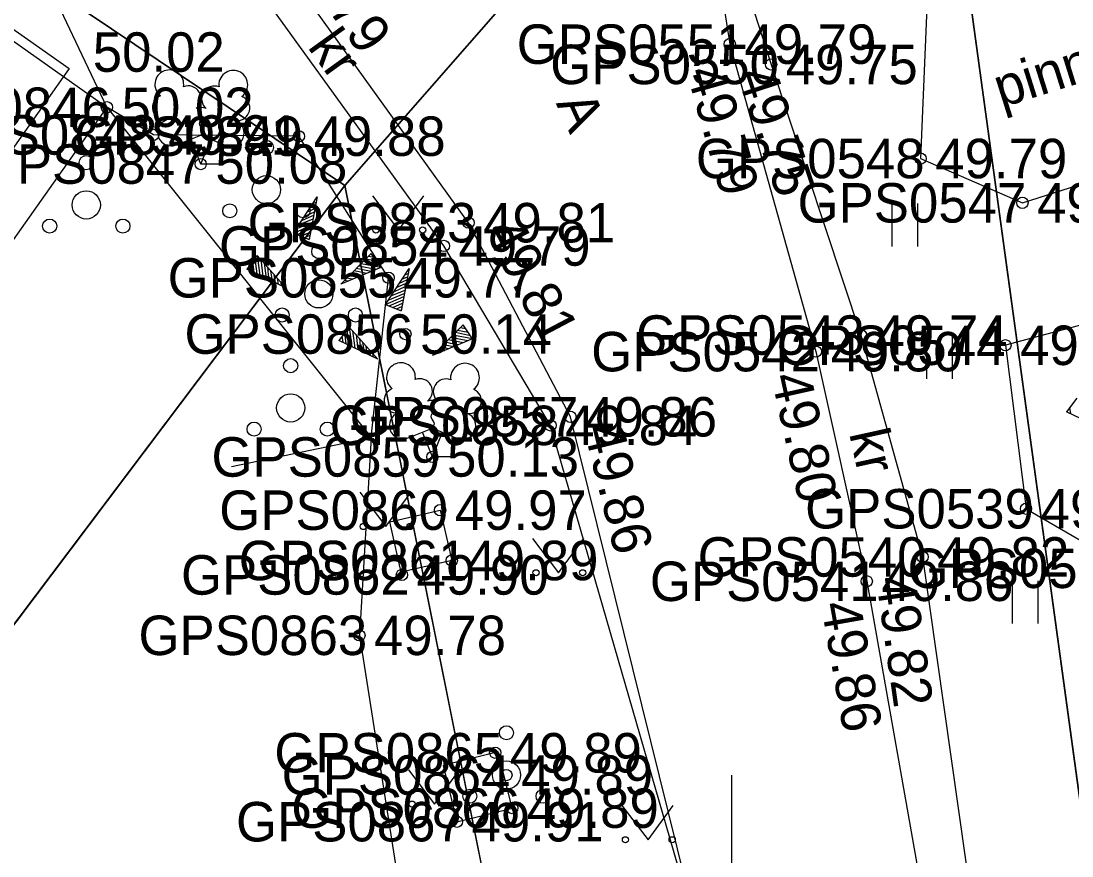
# Model space of a CAD drawing. Extents: x 551623 to 559850, y 6561220 to 6567135.
# Drawn here: x 555337.39 to 555356.04, y 6565500.57 to 6565515.38 of the extents above; entities that cross this region are included whole.
import ezdxf

# ---------------------------------------------------------------- set-up
doc = ezdxf.new("R2010")
doc.units = 0
for name, color, linetype in [('AED', 7, 'Continuous'), ('HALJASTUS', 7, 'Continuous'), ('HOONE', 7, 'Continuous'), ('Hoone Vare', 7, 'Continuous'), ('KORGUS-EH2000', 7, 'Continuous'), ('MOOTKORG-EH2000', 7, 'Continuous'), ('MOOTMPUNKT', 7, 'Continuous'), ('MOOTNR', 7, 'Continuous'), ('MOOTPIIR', 7, 'Continuous'), ('PIIR', 7, 'Continuous'), ('PUU', 7, 'Continuous'), ('RELJEEF', 7, 'Continuous'), ('TEE', 7, 'Continuous'), ('VORK', 7, 'Continuous')]:
    doc.layers.add(name, color=color, linetype=linetype)

msp = doc.modelspace()

# ---------------------------------------------------------------- linework, layer by layer
at = {"layer": 'AED'}
for points in [[(555344.829, 6565506.702), (555345.035, 6565505.809), (555344.14, 6565505.602), (555343.934, 6565506.496)], [(555345.127, 6565501.175), (555346.107, 6565501.417), (555345.861, 6565502.412), (555344.881, 6565502.17)]]:
    msp.add_lwpolyline(points, close=True, dxfattribs=at)
at = {"layer": 'HALJASTUS'}
for p, q in [((555343.628, 6565512.278), (555344.091, 6565511.672)), ((555344.091, 6565511.672), (555344.537, 6565512.278)), ((555352.843, 6565512.14), (555352.843, 6565511.379)), ((555353.298, 6565512.14), (555353.298, 6565511.379)), ((555353.46, 6565509.792), (555353.46, 6565509.031)), ((555353.915, 6565509.792), (555353.915, 6565509.031)), ((555343.405, 6565507.019), (555343.868, 6565506.412)), ((555343.868, 6565506.412), (555344.314, 6565507.019)), ((555346.467, 6565506.198), (555346.931, 6565505.591)), ((555346.931, 6565505.591), (555347.376, 6565506.198)), ((555354.98, 6565505.45), (555354.98, 6565504.689)), ((555355.435, 6565505.45), (555355.435, 6565504.689)), ((555344.266, 6565502.094), (555344.729, 6565501.487)), ((555344.729, 6565501.487), (555345.175, 6565502.094)), ((555348.055, 6565501.461), (555348.518, 6565500.854)), ((555348.518, 6565500.854), (555348.964, 6565501.461))]:
    msp.add_line(p, q, dxfattribs=at)
for points in [[(555361.179, 6565518.885), (555353.476, 6565515.91), (555353.355, 6565512.94), (555355.161, 6565512.154), (555361.518, 6565514.185)], [(555341.125, 6565507.476), (555343.606, 6565507.989), (555343.913, 6565510.824), (555342.324, 6565513.336), (555339.74, 6565513.358), (555338.917, 6565513.849)]]:
    msp.add_lwpolyline(points, dxfattribs=at)
for centre in [(555343.69, 6565511.672), (555344.519, 6565511.672), (555343.467, 6565506.412), (555344.296, 6565506.412), (555346.53, 6565505.591), (555347.359, 6565505.591), (555344.328, 6565501.487), (555345.157, 6565501.487), (555348.117, 6565500.854), (555348.946, 6565500.854)]:
    msp.add_circle(centre, 0.055, dxfattribs=at)
at = {"layer": 'HOONE'}
msp.add_lwpolyline([(555328.683, 6565517.559), (555330.348, 6565519.912), (555338.917, 6565513.849), (555337.251, 6565511.495)], dxfattribs=at)
at = {"layer": 'Hoone Vare'}
msp.add_lwpolyline([(555316.008, 6565482.956), (555308.549, 6565488.207), (555330.789, 6565519.787), (555338.249, 6565514.537)], close=True, dxfattribs=at)
at = {"layer": 'KORGUS-EH2000'}
for centre in [(555349.968, 6565514.969), (555350.702, 6565514.609), (555338.917, 6565513.849), (555345.332, 6565511.802), (555351.498, 6565509.514), (555347.141, 6565508.358), (555353.389, 6565505.873), (555352.399, 6565505.44), (555343.396, 6565504.481)]:
    msp.add_circle(centre, 0.1, dxfattribs=at)
at = {"layer": 'MOOTMPUNKT'}
for centre in [(555349.968, 6565514.969), (555350.702, 6565514.609), (555338.917, 6565513.849), (555339.74, 6565513.358), (555342.324, 6565513.336), (555340.58, 6565512.842), (555353.355, 6565512.94), (555355.161, 6565512.154), (555345.332, 6565511.802), (555344.895, 6565511.389), (555343.913, 6565510.824), (555344.212, 6565509.826), (555352.294, 6565509.808), (555354.86, 6565509.627), (555351.498, 6565509.514), (555347.141, 6565508.358), (555346.789, 6565508.206), (555344.691, 6565507.646), (555344.829, 6565506.702), (555355.225, 6565506.727), (555353.389, 6565505.873), (555345.035, 6565505.809), (555344.151, 6565505.553), (555352.399, 6565505.44), (555343.396, 6565504.481), (555345.807, 6565502.398), (555346.006, 6565502.002), (555346.107, 6565501.417), (555345.127, 6565501.175)]:
    msp.add_circle(centre, 0.1, dxfattribs=at)
at = {"layer": 'MOOTPIIR'}
msp.add_lwpolyline([(555308.145, 6565535.689), (555318.054, 6565528.671), (555330.348, 6565519.912), (555338.917, 6565513.849), (555343.606, 6565507.989), (555343.396, 6565504.481), (555344.278, 6565498.871), (555347.549, 6565485.98), (555349.833, 6565472.665), (555351.862, 6565468.498), (555351.364, 6565466.022), (555364.788, 6565450.448), (555366.463, 6565449.495), (555372.25, 6565447.625), (555390.067, 6565444.356), (555415.239, 6565438.401), (555428.65, 6565435.15), (555427.952, 6565432.688), (555420.104, 6565396.88), (555415.382, 6565376.075), (555413.205, 6565364.686), (555411.398, 6565356.944)], dxfattribs=at)
at = {"layer": 'PIIR'}
for points in [[(555524.79, 6565820.16), (555464.46, 6565652.92), (555447.97, 6565611.96), (555353.12, 6565523.87), (555343.14, 6565512.46), (555302.6, 6565539.71), (555242.37, 6565583.94), (555179.42, 6565586.32), (555138.98, 6565580.6), (555121.18, 6565602.26), (555116.17, 6565610.5), (555109.96, 6565624.83), (555093.56, 6565628.47), (555079.04, 6565618.4), (555074.13, 6565607.82), (555075.34, 6565593.24), (555091.74, 6565551.94), (555171.91, 6565394.64), (555191.35, 6565341.19)], [(555392.88, 6565265.99), (555415.55, 6565372.96), (555429.08, 6565435.83), (555367.06, 6565449.68), (555351.96, 6565468.55), (555343.14, 6565512.46), (555353.12, 6565523.87), (555358.8, 6565482.45), (555368.05, 6565461.11), (555443.35, 6565442.49), (555441.38, 6565433.61), (555425.38, 6565362.45), (555399.62, 6565240.35)]]:
    msp.add_lwpolyline(points, dxfattribs=at)
for points in [[(555353.12, 6565523.87), (555447.97, 6565611.96), (555496.51, 6565604.38), (555470.4, 6565439.4), (555419.74, 6565450.66), (555368.05, 6565461.11), (555358.8, 6565482.45)], [(555153.01, 6565448.47), (555161.15, 6565451.45), (555173.66, 6565456.03), (555207.29, 6565506.14), (555287.77, 6565518.56), (555302.6, 6565539.71), (555343.14, 6565512.46), (555319.44, 6565481.04), (555323.07, 6565461.26), (555312.9, 6565433.84), (555316.84, 6565372.52), (555318.72, 6565342.57), (555320.51, 6565314.61), (555303.13, 6565302.54), (555208.78, 6565303.3), (555205.15, 6565297.11), (555200.72, 6565310.3), (555206.9, 6565339.44), (555221.23, 6565376.06), (555216.83, 6565392.35), (555207.22, 6565406.57)], [(555319.44, 6565481.04), (555343.14, 6565512.46), (555351.96, 6565468.55), (555367.06, 6565449.68), (555367.76, 6565374.28), (555361.76, 6565374.07), (555316.84, 6565372.52), (555312.9, 6565433.84), (555323.07, 6565461.26)]]:
    msp.add_lwpolyline(points, close=True, dxfattribs=at)
at = {"layer": 'PUU'}
for p, q in [((555340.14, 6565513.177), (555340.585, 6565513.352)), ((555340.58, 6565512.842), (555340.405, 6565513.282)), ((555340.58, 6565512.842), (555340.76, 6565513.282)), ((555340.585, 6565513.352), (555341.025, 6565513.172)), ((555340.96, 6565512.842), (555340.58, 6565512.842)), ((555344.251, 6565507.981), (555344.696, 6565508.156)), ((555344.691, 6565507.646), (555344.516, 6565508.086)), ((555344.691, 6565507.646), (555344.871, 6565508.086)), ((555344.696, 6565508.156), (555345.136, 6565507.976)), ((555345.071, 6565507.646), (555344.691, 6565507.646))]:
    msp.add_line(p, q, dxfattribs=at)
for points in [[(555340.585, 6565513.847), (555340.565, 6565513.772), (555340.565, 6565513.752), (555340.575, 6565513.722), (555340.595, 6565513.687), (555340.6, 6565513.667), (555340.585, 6565513.632), (555340.56, 6565513.582), (555340.555, 6565513.557), (555340.56, 6565513.542), (555340.57, 6565513.512), (555340.605, 6565513.452), (555340.61, 6565513.432), (555340.605, 6565513.412), (555340.59, 6565513.377), (555340.585, 6565513.352)], [(555344.696, 6565508.651), (555344.676, 6565508.576), (555344.676, 6565508.556), (555344.686, 6565508.526), (555344.706, 6565508.491), (555344.711, 6565508.471), (555344.696, 6565508.436), (555344.671, 6565508.386), (555344.666, 6565508.361), (555344.671, 6565508.346), (555344.681, 6565508.316), (555344.716, 6565508.256), (555344.721, 6565508.236), (555344.716, 6565508.216), (555344.701, 6565508.181), (555344.696, 6565508.156)]]:
    msp.add_lwpolyline(points, dxfattribs=at)
for centre, radius in [((555341.746, 6565513.137), 0.125), ((555338.55, 6565512.867), 0.125), ((555341.746, 6565512.387), 0.25), ((555338.55, 6565512.117), 0.25), ((555341.096, 6565512.012), 0.125), ((555342.396, 6565512.012), 0.125), ((555337.9, 6565511.742), 0.125), ((555339.2, 6565511.742), 0.125), ((555342.676, 6565511.289), 0.125), ((555342.676, 6565510.539), 0.25), ((555342.026, 6565510.164), 0.125), ((555343.326, 6565510.164), 0.125), ((555342.177, 6565509.265), 0.125), ((555342.177, 6565508.515), 0.25), ((555341.527, 6565508.14), 0.125), ((555342.827, 6565508.14), 0.125), ((555346.006, 6565502.752), 0.125), ((555346.006, 6565502.002), 0.25), ((555345.356, 6565501.627), 0.125), ((555346.656, 6565501.627), 0.125)]:
    msp.add_circle(centre, radius, dxfattribs=at)
for centre, radius, start, end in [((555340.023, 6565514.256), 0.256, 111.5027, 232.5173), ((555340.023, 6565514.256), 0.256, 350.4856, 111.5002), ((555341.159, 6565514.248), 0.256, 67.6168, 188.6314), ((555341.159, 6565514.248), 0.256, 306.5997, 67.6143), ((555340.358, 6565514.006), 0.224, 308.5041, 111.5725), ((555340.821, 6565514.001), 0.225, 67.7016, 230.5126), ((555339.949, 6565513.845), 0.224, 111.4304, 274.4987), ((555341.227, 6565513.835), 0.224, 264.6183, 67.6866), ((555340.584, 6565513.609), 0.237, 66.7655, 111.5015), ((555340.054, 6565513.401), 0.237, 111.5014, 291.5004), ((555341.115, 6565513.392), 0.237, 247.6166, 67.6155), ((555344.134, 6565509.06), 0.256, 111.5027, 232.5173), ((555344.134, 6565509.06), 0.256, 350.4856, 111.5002), ((555345.27, 6565509.051), 0.256, 67.6168, 188.6314), ((555345.27, 6565509.051), 0.256, 306.5997, 67.6143), ((555344.468, 6565508.81), 0.224, 308.5041, 111.5725), ((555344.932, 6565508.805), 0.225, 67.7016, 230.5126), ((555344.06, 6565508.649), 0.224, 111.4304, 274.4987), ((555345.337, 6565508.639), 0.224, 264.6183, 67.6866), ((555344.695, 6565508.413), 0.237, 66.7655, 111.5015), ((555344.165, 6565508.204), 0.237, 111.5014, 291.5004), ((555345.226, 6565508.196), 0.237, 247.6166, 67.6155)]:
    msp.add_arc(centre, radius, start, end, dxfattribs=at)
at = {"layer": 'RELJEEF'}
for p, q in [((555342.227, 6565511.618), (555342.647, 6565512.258)), ((555342.647, 6565512.258), (555342.507, 6565511.503)), ((555342.572, 6565512.143), (555342.632, 6565512.168)), ((555342.622, 6565512.218), (555342.642, 6565512.228)), ((555342.427, 6565511.918), (555342.597, 6565511.993)), ((555342.477, 6565511.993), (555342.607, 6565512.053)), ((555342.502, 6565511.898), (555342.587, 6565511.933)), ((555342.522, 6565512.068), (555342.622, 6565512.108)), ((555342.227, 6565511.618), (555342.552, 6565511.758)), ((555342.277, 6565511.693), (555342.562, 6565511.813)), ((555342.327, 6565511.768), (555342.577, 6565511.873)), ((555342.377, 6565511.843), (555342.502, 6565511.898)), ((555342.227, 6565511.618), (555342.507, 6565511.503)), ((555342.227, 6565511.618), (555342.227, 6565511.618)), ((555342.292, 6565511.593), (555342.542, 6565511.698)), ((555342.357, 6565511.563), (555342.532, 6565511.638)), ((555342.427, 6565511.538), (555342.522, 6565511.578)), ((555342.492, 6565511.513), (555342.507, 6565511.518)), ((555341.585, 6565511.217), (555341.4, 6565510.977)), ((555341.585, 6565511.217), (555342.09, 6565510.647)), ((555341.585, 6565511.217), (555341.63, 6565510.867)), ((555341.585, 6565511.217), (555341.585, 6565511.217)), ((555343.065, 6565510.712), (555343.605, 6565511.257)), ((555343.655, 6565511.182), (555343.555, 6565511.202)), ((555343.615, 6565511.242), (555343.595, 6565511.242)), ((555343.775, 6565511.007), (555343.605, 6565511.257)), ((555341.455, 6565511.047), (555341.47, 6565510.947)), ((555341.5, 6565511.107), (555341.525, 6565510.922)), ((555341.54, 6565511.162), (555341.575, 6565510.892)), ((555341.645, 6565511.152), (555341.685, 6565510.842)), ((555341.705, 6565511.082), (555341.74, 6565510.817)), ((555341.765, 6565511.017), (555341.78, 6565510.877)), ((555343.775, 6565511.007), (555343.065, 6565510.712)), ((555343.69, 6565510.972), (555343.385, 6565511.032)), ((555343.775, 6565511.007), (555343.425, 6565511.072)), ((555343.735, 6565511.062), (555343.47, 6565511.117)), ((555343.695, 6565511.122), (555343.51, 6565511.157)), ((555343.775, 6565511.007), (555343.775, 6565511.007)), ((555342.09, 6565510.647), (555341.4, 6565510.977)), ((555341.41, 6565510.992), (555341.415, 6565510.972)), ((555341.78, 6565510.877), (555341.795, 6565510.787)), ((555341.82, 6565510.947), (555341.85, 6565510.762)), ((555341.88, 6565510.882), (555341.9, 6565510.737)), ((555343.275, 6565510.797), (555343.17, 6565510.817)), ((555343.355, 6565510.832), (555343.215, 6565510.862)), ((555343.44, 6565510.867), (555343.255, 6565510.902)), ((555343.39, 6565510.927), (555343.3, 6565510.947)), ((555343.605, 6565510.937), (555343.34, 6565510.987)), ((555343.525, 6565510.902), (555343.39, 6565510.927)), ((555343.857, 6565510.352), (555344.277, 6565510.992)), ((555344.277, 6565510.992), (555344.137, 6565510.237)), ((555344.152, 6565510.802), (555344.252, 6565510.842)), ((555344.202, 6565510.877), (555344.262, 6565510.902)), ((555344.252, 6565510.952), (555344.272, 6565510.962)), ((555341.94, 6565510.812), (555341.955, 6565510.712)), ((555342, 6565510.747), (555342.01, 6565510.682)), ((555342.06, 6565510.677), (555342.065, 6565510.657)), ((555343.105, 6565510.727), (555343.09, 6565510.732)), ((555343.19, 6565510.762), (555343.13, 6565510.777)), ((555344.007, 6565510.577), (555344.132, 6565510.632)), ((555344.057, 6565510.652), (555344.227, 6565510.727)), ((555344.107, 6565510.727), (555344.237, 6565510.787)), ((555344.132, 6565510.632), (555344.217, 6565510.667)), ((555343.857, 6565510.352), (555344.182, 6565510.492)), ((555343.907, 6565510.427), (555344.192, 6565510.547)), ((555343.957, 6565510.502), (555344.207, 6565510.607)), ((555343.857, 6565510.352), (555344.137, 6565510.237)), ((555343.857, 6565510.352), (555343.857, 6565510.352)), ((555343.922, 6565510.327), (555344.172, 6565510.432)), ((555343.987, 6565510.297), (555344.162, 6565510.372)), ((555344.057, 6565510.272), (555344.152, 6565510.312)), ((555344.122, 6565510.247), (555344.137, 6565510.252)), ((555343.216, 6565509.951), (555343.031, 6565509.711)), ((555343.171, 6565509.896), (555343.206, 6565509.626)), ((555343.216, 6565509.951), (555343.721, 6565509.381)), ((555343.216, 6565509.951), (555343.261, 6565509.601)), ((555343.216, 6565509.951), (555343.216, 6565509.951)), ((555343.276, 6565509.886), (555343.316, 6565509.576)), ((555344.695, 6565509.446), (555345.235, 6565509.991)), ((555345.325, 6565509.856), (555345.14, 6565509.891)), ((555345.285, 6565509.916), (555345.185, 6565509.936)), ((555345.245, 6565509.976), (555345.225, 6565509.976)), ((555345.405, 6565509.741), (555345.235, 6565509.991)), ((555343.721, 6565509.381), (555343.031, 6565509.711)), ((555343.041, 6565509.726), (555343.046, 6565509.706)), ((555343.086, 6565509.781), (555343.101, 6565509.681)), ((555343.131, 6565509.841), (555343.156, 6565509.656)), ((555343.336, 6565509.816), (555343.371, 6565509.551)), ((555343.396, 6565509.751), (555343.411, 6565509.611)), ((555345.405, 6565509.741), (555344.695, 6565509.446)), ((555345.235, 6565509.671), (555344.97, 6565509.721)), ((555345.32, 6565509.706), (555345.015, 6565509.766)), ((555345.405, 6565509.741), (555345.055, 6565509.806)), ((555345.365, 6565509.796), (555345.1, 6565509.851)), ((555345.405, 6565509.741), (555345.405, 6565509.741)), ((555343.411, 6565509.611), (555343.426, 6565509.521)), ((555343.451, 6565509.681), (555343.481, 6565509.496)), ((555343.511, 6565509.616), (555343.531, 6565509.471)), ((555343.571, 6565509.546), (555343.586, 6565509.446)), ((555344.82, 6565509.496), (555344.76, 6565509.511)), ((555344.905, 6565509.531), (555344.8, 6565509.551)), ((555344.985, 6565509.566), (555344.845, 6565509.596)), ((555345.07, 6565509.601), (555344.885, 6565509.636)), ((555345.02, 6565509.661), (555344.93, 6565509.681)), ((555345.155, 6565509.636), (555345.02, 6565509.661)), ((555343.631, 6565509.481), (555343.641, 6565509.416)), ((555343.691, 6565509.411), (555343.696, 6565509.391)), ((555344.735, 6565509.461), (555344.72, 6565509.466)), ((555356.128, 6565508.688), (555355.943, 6565508.448)), ((555356.633, 6565508.118), (555355.943, 6565508.448)), ((555355.953, 6565508.463), (555355.958, 6565508.443)), ((555355.998, 6565508.518), (555356.013, 6565508.418))]:
    msp.add_line(p, q, dxfattribs=at)
for points in [[(555338.917, 6565513.849), (555337.332, 6565517.196), (555333.839, 6565519.972), (555330.337, 6565520.057), (555330.348, 6565519.912)], [(555361.463, 6565511.386), (555354.86, 6565509.627), (555355.225, 6565506.727), (555357.042, 6565505.67), (555361.69, 6565506.056)]]:
    msp.add_lwpolyline(points, dxfattribs=at)
at = {"layer": 'TEE'}
for points in [[(555392.904, 6565448.521), (555377.792, 6565450.52), (555372.547, 6565451.424), (555369.187, 6565452.37), (555366.443, 6565453.255), (555364.23, 6565454.662), (555361.13, 6565458.083), (555357.411, 6565463.749), (555354.693, 6565470.258), (555353.748, 6565473.64), (555352.733, 6565478.362), (555351.267, 6565487.961), (555349.516, 6565498.784), (555347.141, 6565508.358), (555345.332, 6565511.802), (555341.773, 6565516.752), (555338.53, 6565519.62), (555330.669, 6565524.333), (555325.029, 6565527.171), (555324.447, 6565527.997), (555320.204, 6565530.941)], [(555356.722, 6565529.611), (555352.039, 6565526.571), (555350.841, 6565524.289), (555349.902, 6565522.246), (555349.37, 6565518.742), (555349.968, 6565514.969), (555351.498, 6565509.514), (555352.399, 6565505.44), (555355.185, 6565489.693), (555356.356, 6565481.874), (555358.536, 6565472.027), (555360.203, 6565467.288), (555362.127, 6565463.387), (555364.998, 6565459.532), (555367.923, 6565457.754), (555371.76, 6565456.513), (555378.11, 6565454.853), (555394.607, 6565452.461), (555405.849, 6565450.9), (555410.979, 6565449.812), (555416.483, 6565448.706), (555428.008, 6565446.047), (555435.457, 6565444.017), (555447.627, 6565441.445)], [(555349.516, 6565498.784), (555346.789, 6565508.206), (555344.895, 6565511.389), (555341.304, 6565516.362), (555338.53, 6565519.62)], [(555349.37, 6565518.742), (555350.702, 6565514.609), (555352.294, 6565509.808), (555353.389, 6565505.873), (555355.685, 6565489.704), (555357.745, 6565489.405), (555358.04, 6565489.451)]]:
    msp.add_lwpolyline(points, dxfattribs=at)
at = {"layer": 'VORK'}
msp.add_line((555350, 6565502), (555350, 6565498), dxfattribs=at)

# ---------------------------------------------------------------- texts
at = {"layer": 'HALJASTUS'}
msp.add_text('pinnase hunnik', height=0.7, rotation=17.4286, dxfattribs=at).set_placement((555354.784, 6565513.837))
at = {"layer": 'KORGUS-EH2000'}
for s, rotation, p in [(' 49.79', 305.7174, (555341.915, 6565516.854)), (' 49.79', 285.6702, (555349.126, 6565514.733)), (' 49.75', 288.34, (555350.006, 6565514.677)), (' 49.81', 297.7061, (555345.487, 6565511.883)), (' 49.80', 282.4712, (555350.644, 6565509.325)), (' 49.86', 283.9319, (555347.311, 6565508.4)), (' 49.82', 278.0812, (555352.523, 6565505.749)), (' 49.86', 280.0309, (555351.538, 6565505.288))]:
    msp.add_text(s, height=0.7, rotation=rotation, dxfattribs=at).set_placement(p)
for s, p in [(' 50.02', (555338.405, 6565514.479)), (' 49.78', (555343.396, 6565504.131))]:
    msp.add_text(s, height=0.7, dxfattribs=at).set_placement(p)
at = {"layer": 'MOOTKORG-EH2000'}
for s, p in [(' 49.79', (555349.968, 6565514.619)), (' 49.75', (555350.702, 6565514.259)), (' 50.02', (555338.917, 6565513.499)), (' 49.91', (555339.74, 6565513.008)), (' 49.88', (555342.324, 6565512.986)), (' 49.79', (555353.355, 6565512.59)), (' 50.08', (555340.58, 6565512.492)), (' 49.77', (555355.161, 6565511.804)), (' 49.81', (555345.332, 6565511.452)), (' 49.79', (555344.895, 6565511.039)), (' 49.77', (555343.913, 6565510.474)), (' 50.14', (555344.212, 6565509.476)), (' 49.74', (555352.294, 6565509.458)), (' 49.78', (555354.86, 6565509.277)), (' 49.80', (555351.498, 6565509.164)), (' 49.86', (555347.141, 6565508.008)), (' 49.84', (555346.789, 6565507.856)), (' 50.13', (555344.691, 6565507.296)), (' 49.86', (555355.225, 6565506.377)), (' 49.97', (555344.829, 6565506.352)), (' 49.89', (555345.035, 6565505.459)), (' 49.82', (555353.389, 6565505.522)), (' 49.90', (555344.151, 6565505.203)), (' 49.86', (555352.399, 6565505.09)), (' 49.78', (555343.396, 6565504.131)), (' 49.89', (555345.807, 6565502.048)), (' 49.89', (555346.006, 6565501.652)), (' 49.89', (555346.107, 6565501.066)), (' 49.91', (555345.127, 6565500.825))]:
    msp.add_text(s, height=0.7, dxfattribs=at).set_placement(p)
at = {"layer": 'MOOTNR'}
for s, p in [('GPS0551 ', (555346.188, 6565514.619)), ('GPS0550 ', (555346.782, 6565514.259)), ('GPS0846 ', (555334.927, 6565513.499)), ('GPS0848 ', (555335.75, 6565513.008)), ('GPS0849 ', (555338.334, 6565512.986)), ('GPS0548 ', (555349.366, 6565512.59)), ('GPS0847 ', (555336.59, 6565512.492)), ('GPS0547 ', (555351.171, 6565511.804)), ('GPS0853 ', (555341.412, 6565511.452)), ('GPS0854 ', (555340.905, 6565511.039)), ('GPS0855 ', (555339.994, 6565510.474)), ('GPS0856 ', (555340.292, 6565509.476)), ('GPS0543 ', (555348.304, 6565509.458)), ('GPS0544 ', (555350.8, 6565509.277)), ('GPS0542 ', (555347.509, 6565509.164)), ('GPS0857 ', (555343.221, 6565508.008)), ('GPS0858 ', (555342.869, 6565507.856)), ('GPS0859 ', (555340.771, 6565507.296)), ('GPS0539 ', (555351.305, 6565506.377)), ('GPS0860 ', (555340.909, 6565506.352)), ('GPS0861 ', (555341.255, 6565505.459)), ('GPS0540 ', (555349.399, 6565505.522)), ('GPS0538 ', (555353.122, 6565505.32)), ('GPS0862 ', (555340.231, 6565505.203)), ('GPS0541 ', (555348.55, 6565505.09)), ('GPS0863 ', (555339.476, 6565504.131)), ('GPS0865 ', (555341.887, 6565502.048)), ('GPS0864 ', (555342.016, 6565501.652)), ('GPS0866 ', (555342.187, 6565501.066)), ('GPS0867 ', (555341.207, 6565500.825))]:
    msp.add_text(s, height=0.7, dxfattribs=at).set_placement(p)
at = {"layer": 'TEE'}
for s, rotation, p in [('kr', 305.7829, (555342.463, 6565514.921)), ('A', 294.6382, (555346.878, 6565513.921)), ('kr', 282.4255, (555352.084, 6565508.068))]:
    msp.add_text(s, height=0.7, rotation=rotation, dxfattribs=at).set_placement(p)

doc.saveas('drawing.dxf')
